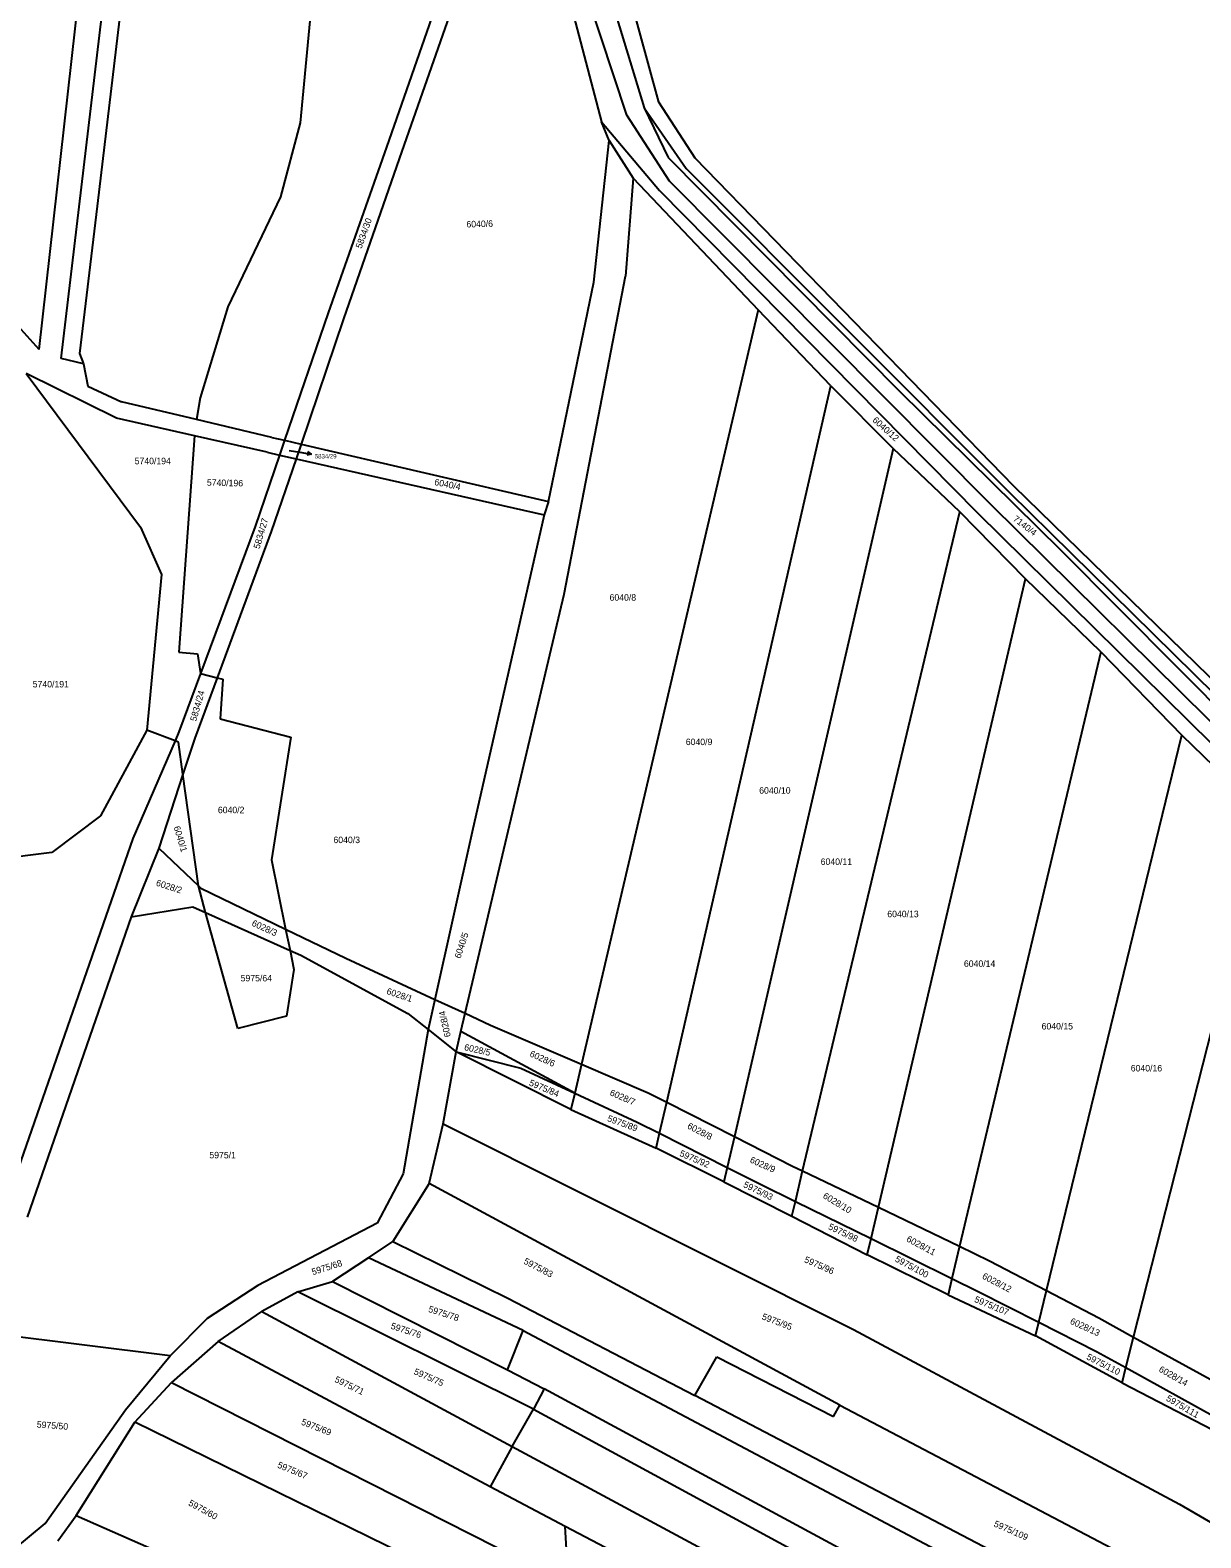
# Model space of a CAD drawing. Extents: x -593183 to -588034, y -1130415 to -1124994.
# Drawn here: x -590346.4 to -590039.8, y -1126549.7 to -1126155 of the extents above; entities that cross this region are included whole.
import ezdxf

# ---------------------------------------------------------------- set-up
doc = ezdxf.new("R2010")
doc.units = 0
for name, color, linetype in [('Vrstva 1', 7, 'Continuous'), ('Vrstva 16', 7, 'Continuous'), ('Vrstva 18', 7, 'Continuous'), ('Vrstva 25', 7, 'Continuous'), ('Vrstva 4', 7, 'Continuous')]:
    doc.layers.add(name, color=color, linetype=linetype)

msp = doc.modelspace()

# ---------------------------------------------------------------- linework, layer by layer
at = {"layer": 'Vrstva 1'}
for p, q in [((-590265.84, -1126076.33), (-590275.64, -1126179.3)), ((-590338.23, -1126240.93), (-590319.46, -1126082.97)), ((-590344.03, -1126238.58), (-590328.7, -1126102.59)), ((-590197.42, -1126136.39), (-590185.54, -1126175.35)), ((-590181.7, -1126173.88), (-590192.01, -1126136.22)), ((-590321.3, -1126138.05), (-590329.05, -1126203.28)), ((-590237.28, -1126140.31), (-590253.01, -1126185.63)), ((-590233.34, -1126141.88), (-590249.02, -1126186.72)), ((-590207.45, -1126138.35), (-590196.74, -1126179.04)), ((-590185.54, -1126175.35), (-590179.25, -1126188.35)), ((-590172.21, -1126188.53), (-590181.7, -1126173.88)), ((-590275.64, -1126179.3), (-590280.79, -1126198.64)), ((-590196.74, -1126179.04), (-590181.55, -1126196.95)), ((-590194.74, -1126183.94), (-590196.74, -1126179.04)), ((-590198.7, -1126220.97), (-590194.74, -1126183.94)), ((-590194.74, -1126183.94), (-590188.45, -1126193.72)), ((-590253.01, -1126185.63), (-590268.33, -1126229.06)), ((-590249.02, -1126186.72), (-590264.27, -1126230.63)), ((-590179.25, -1126188.35), (-590118.65, -1126249.54)), ((-590088.77, -1126274.43), (-590172.21, -1126188.53)), ((-590188.45, -1126193.72), (-590190.42, -1126219.38)), ((-590188.45, -1126193.72), (-590155.67, -1126228.2)), ((-590181.55, -1126196.95), (-590098.27, -1126281.38)), ((-590280.79, -1126198.64), (-590294.64, -1126227.47)), ((-590329.05, -1126203.28), (-590333.42, -1126239.65)), ((-590206.52, -1126302.67), (-590190.42, -1126219.38)), ((-590210.59, -1126278.41), (-590198.7, -1126220.97)), ((-590294.64, -1126227.47), (-590301.83, -1126251.29)), ((-590155.67, -1126228.2), (-590201.98, -1126425.69)), ((-590136.71, -1126248.13), (-590155.67, -1126228.2)), ((-590344.03, -1126238.58), (-590349.54, -1126232.51)), ((-590268.33, -1126229.06), (-590279.74, -1126262.39)), ((-590264.27, -1126230.63), (-590275.43, -1126263.39)), ((-590333.42, -1126239.65), (-590332.44, -1126242.34)), ((-590332.44, -1126242.34), (-590338.23, -1126240.93)), ((-590332.44, -1126242.34), (-590331.25, -1126248.19)), ((-590347.41, -1126244.87), (-590317.51, -1126285.09)), ((-590323.73, -1126256.61), (-590347.41, -1126244.87)), ((-590331.25, -1126248.19), (-590322.49, -1126252.29)), ((-590179.66, -1126435.65), (-590136.71, -1126248.13)), ((-590136.71, -1126248.13), (-590120.32, -1126264.53)), ((-590302.83, -1126256.95), (-590322.49, -1126252.29)), ((-590301.83, -1126251.29), (-590302.83, -1126256.95)), ((-590118.65, -1126249.54), (-590076.41, -1126291.13)), ((-590303.37, -1126261.21), (-590323.73, -1126256.61)), ((-590283.08, -1126261.62), (-590302.83, -1126256.95)), ((-590303.37, -1126261.21), (-590307.47, -1126317.85)), ((-590284.3, -1126265.51), (-590303.37, -1126261.21)), ((-590283.08, -1126261.62), (-590279.74, -1126262.39)), ((-590279.74, -1126262.39), (-590281.06, -1126266.24)), ((-590279.74, -1126262.39), (-590275.43, -1126263.39)), ((-590275.43, -1126263.39), (-590276.74, -1126267.22)), ((-590275.43, -1126263.39), (-590210.59, -1126278.41)), ((-590281.06, -1126266.24), (-590287.48, -1126284.98)), ((-590284.3, -1126265.51), (-590281.06, -1126266.24)), ((-590276.74, -1126267.22), (-590283.24, -1126286.3)), ((-590281.06, -1126266.24), (-590276.74, -1126267.22)), ((-590276.74, -1126267.22), (-590211.72, -1126281.93)), ((-590120.32, -1126264.53), (-590161.94, -1126444.66)), ((-590102.86, -1126281.14), (-590120.32, -1126264.53)), ((-589896.38, -1126461.69), (-590088.77, -1126274.43)), ((-590210.59, -1126278.41), (-590211.72, -1126281.93)), ((-590211.72, -1126281.93), (-590230.61, -1126364.86)), ((-590144.05, -1126453.68), (-590102.86, -1126281.14)), ((-590085.64, -1126298.68), (-590102.86, -1126281.14)), ((-590098.27, -1126281.38), (-589975.06, -1126402.84)), ((-590317.51, -1126285.09), (-590312, -1126297.53)), ((-590287.48, -1126284.98), (-590301.75, -1126323.42)), ((-590283.24, -1126286.3), (-590297.39, -1126324.57)), ((-590076.41, -1126291.13), (-590027.85, -1126339.99)), ((-590312, -1126297.53), (-590315.8, -1126338.3)), ((-590124.21, -1126463.2), (-590085.64, -1126298.68)), ((-590065.91, -1126317.81), (-590085.64, -1126298.68)), ((-590232.46, -1126412.41), (-590206.52, -1126302.67)), ((-590307.47, -1126317.85), (-590302.57, -1126318.31)), ((-590302.57, -1126318.31), (-590301.75, -1126323.42)), ((-590065.91, -1126317.81), (-590102.99, -1126473.39)), ((-590065.91, -1126317.81), (-590044.72, -1126339.57)), ((-590301.75, -1126323.42), (-590307.43, -1126338.72)), ((-590301.75, -1126323.42), (-590297.39, -1126324.57)), ((-590297.39, -1126324.57), (-590303.23, -1126340.35)), ((-590297.39, -1126324.57), (-590295.93, -1126324.95)), ((-590295.93, -1126324.95), (-590296.64, -1126335.27)), ((-590296.64, -1126335.27), (-590278.13, -1126340.07)), ((-590315.8, -1126338.3), (-590327.96, -1126360.73)), ((-590308.44, -1126341.05), (-590315.8, -1126338.3)), ((-590307.43, -1126338.72), (-590308.44, -1126341.05)), ((-590308.44, -1126341.05), (-590319.52, -1126366.62)), ((-590307.52, -1126341.39), (-590308.44, -1126341.05)), ((-590306.35, -1126349.82), (-590307.52, -1126341.39)), ((-590303.23, -1126340.35), (-590306.35, -1126349.82)), ((-590278.13, -1126340.07), (-590283.21, -1126372.21)), ((-590080.18, -1126484.98), (-590044.72, -1126339.57)), ((-590044.72, -1126339.57), (-590022.77, -1126360.97)), ((-590306.35, -1126349.82), (-590312.72, -1126369.16)), ((-590302.29, -1126379.03), (-590306.35, -1126349.82)), ((-590327.96, -1126360.73), (-590340.68, -1126370.34)), ((-590057.35, -1126497.18), (-590022.77, -1126360.97)), ((-590319.52, -1126366.62), (-590325.89, -1126385)), ((-590230.61, -1126364.86), (-590240.39, -1126408.75)), ((-590340.68, -1126370.34), (-590355.59, -1126372.18)), ((-590312.72, -1126369.16), (-590319.92, -1126387.12)), ((-590312.72, -1126369.16), (-590302.29, -1126379.03)), ((-590283.21, -1126372.21), (-590279.47, -1126390.36)), ((-590302.29, -1126379.03), (-590301.68, -1126379.61)), ((-590300.47, -1126386.02), (-590302.29, -1126379.03)), ((-590301.68, -1126379.61), (-590279.47, -1126390.36)), ((-590325.89, -1126385), (-590353.21, -1126463.63)), ((-590319.92, -1126387.12), (-590303.75, -1126384.55)), ((-590303.75, -1126384.55), (-590300.47, -1126386.02)), ((-590300.47, -1126386.02), (-590278.32, -1126395.93)), ((-590291.98, -1126416.38), (-590300.47, -1126386.02)), ((-590319.92, -1126387.12), (-590347.15, -1126465.78)), ((-590279.47, -1126390.36), (-590263.69, -1126398)), ((-590279.47, -1126390.36), (-590278.32, -1126395.93)), ((-590278.32, -1126395.93), (-590275.51, -1126397.19)), ((-590278.32, -1126395.93), (-590277.28, -1126400.98)), ((-590275.51, -1126397.19), (-590247.46, -1126412.43)), ((-590263.69, -1126398), (-590240.39, -1126408.75)), ((-590277.28, -1126400.98), (-590279.26, -1126413.13)), ((-590240.39, -1126408.75), (-590242.15, -1126416.65)), ((-590240.39, -1126408.75), (-590232.46, -1126412.41)), ((-590279.26, -1126413.13), (-590291.98, -1126416.38)), ((-590247.46, -1126412.43), (-590242.15, -1126416.65)), ((-590233.59, -1126417.21), (-590232.46, -1126412.41)), ((-590232.46, -1126412.41), (-590225.77, -1126415.49)), ((-590242.15, -1126416.65), (-590248.68, -1126454.46)), ((-590242.15, -1126416.65), (-590234.83, -1126422.47)), ((-590234.83, -1126422.47), (-590233.59, -1126417.21)), ((-590203.76, -1126433.29), (-590233.59, -1126417.21)), ((-590225.77, -1126415.49), (-590201.98, -1126425.69)), ((-590238.21, -1126441.3), (-590234.83, -1126422.47)), ((-590234.83, -1126422.47), (-590217.83, -1126426.76)), ((-590204.76, -1126437.57), (-590234.83, -1126422.47)), ((-590201.98, -1126425.69), (-590203.76, -1126433.29)), ((-590201.98, -1126425.69), (-590184.47, -1126433.2)), ((-590217.83, -1126426.76), (-590203.76, -1126433.29)), ((-590203.76, -1126433.29), (-590204.76, -1126437.57)), ((-590203.76, -1126433.29), (-590187.42, -1126440.87)), ((-590184.47, -1126433.2), (-590179.66, -1126435.65)), ((-590204.76, -1126437.57), (-590182.43, -1126447.74)), ((-590181.53, -1126443.83), (-590179.66, -1126435.65)), ((-590179.66, -1126435.65), (-590161.94, -1126444.66)), ((-590241.87, -1126456.95), (-590238.21, -1126441.3)), ((-590238.21, -1126441.3), (-590130.73, -1126495.18)), ((-590187.42, -1126440.87), (-590181.53, -1126443.83)), ((-590182.43, -1126447.74), (-590181.53, -1126443.83)), ((-590181.53, -1126443.83), (-590163.81, -1126452.75)), ((-590161.94, -1126444.66), (-590163.81, -1126452.75)), ((-590161.94, -1126444.66), (-590146.7, -1126452.41)), ((-590164.68, -1126456.49), (-590182.43, -1126447.74)), ((-590163.81, -1126452.75), (-590164.68, -1126456.49)), ((-590163.81, -1126452.75), (-590155.1, -1126457.13)), ((-590146.7, -1126452.41), (-590144.05, -1126453.68)), ((-590145.95, -1126461.64), (-590144.05, -1126453.68)), ((-590144.05, -1126453.68), (-590124.21, -1126463.2)), ((-590248.68, -1126454.46), (-590255.46, -1126467.32)), ((-590241.87, -1126456.95), (-590251.43, -1126472.19)), ((-590134.29, -1126514.96), (-590241.87, -1126456.95)), ((-590164.68, -1126456.49), (-590146.88, -1126465.53)), ((-590155.1, -1126457.13), (-590145.95, -1126461.64)), ((-590146.88, -1126465.53), (-590145.95, -1126461.64)), ((-590145.95, -1126461.64), (-590126.13, -1126471.4)), ((-590146.88, -1126465.53), (-590127.13, -1126475.66)), ((-590126.13, -1126471.4), (-590124.21, -1126463.2)), ((-590124.21, -1126463.2), (-590102.99, -1126473.39)), ((-590255.46, -1126467.32), (-590286.78, -1126483.66)), ((-590257.79, -1126476.43), (-590251.43, -1126472.19)), ((-590251.43, -1126472.19), (-590221.24, -1126487.01)), ((-590127.13, -1126475.66), (-590126.13, -1126471.4)), ((-590126.13, -1126471.4), (-590104.96, -1126481.83)), ((-590102.99, -1126473.39), (-590104.96, -1126481.83)), ((-590102.99, -1126473.39), (-590095.1, -1126477.18)), ((-590257.79, -1126476.43), (-590267.22, -1126482.62)), ((-590217.28, -1126495.47), (-590257.79, -1126476.43)), ((-590105.97, -1126486.13), (-590127.13, -1126475.66)), ((-590095.1, -1126477.18), (-590080.18, -1126484.98)), ((-590286.78, -1126483.66), (-590300.06, -1126492.28)), ((-590276.27, -1126485.31), (-590285.73, -1126490.44)), ((-590276.27, -1126485.31), (-590267.22, -1126482.62)), ((-590214.57, -1126516.08), (-590276.27, -1126485.31)), ((-590267.22, -1126482.62), (-590221.37, -1126505.77)), ((-590104.96, -1126481.83), (-590105.97, -1126486.13)), ((-590104.96, -1126481.83), (-590098.07, -1126485.22)), ((-590098.07, -1126485.22), (-590082.2, -1126493.25)), ((-590082.2, -1126493.25), (-590080.18, -1126484.98)), ((-590080.18, -1126484.98), (-590066.46, -1126492.16)), ((-590221.24, -1126487.01), (-590172.25, -1126512.43)), ((-590105.97, -1126486.13), (-590083.08, -1126496.87)), ((-590300.06, -1126492.28), (-590309.75, -1126502.1)), ((-590297.18, -1126498.36), (-590285.73, -1126490.44)), ((-590285.73, -1126490.44), (-590220.1, -1126525.78)), ((-590083.08, -1126496.87), (-590082.2, -1126493.25)), ((-590082.2, -1126493.25), (-590067.06, -1126500.91)), ((-590066.46, -1126492.16), (-590057.35, -1126497.18)), ((-590309.75, -1126502.1), (-590358.2, -1126496.04)), ((-590221.37, -1126505.77), (-590217.28, -1126495.47)), ((-590217.28, -1126495.47), (-590096.4, -1126559.52)), ((-590130.73, -1126495.18), (-590045.32, -1126540.92)), ((-590060.38, -1126509.13), (-590083.08, -1126496.87)), ((-590059.37, -1126505.15), (-590057.35, -1126497.18)), ((-590057.35, -1126497.18), (-590033.64, -1126510.23)), ((-590297.18, -1126498.36), (-590309.32, -1126509.09)), ((-590225.9, -1126536.34), (-590297.18, -1126498.36)), ((-590067.06, -1126500.91), (-590059.37, -1126505.15)), ((-590321.44, -1126516.25), (-590309.75, -1126502.1)), ((-590172.25, -1126512.43), (-590166.51, -1126502.38)), ((-590166.51, -1126502.38), (-590135.99, -1126517.93)), ((-590221.37, -1126505.77), (-590211.77, -1126510.73)), ((-590060.38, -1126509.13), (-590059.37, -1126505.15)), ((-590059.37, -1126505.15), (-590035.73, -1126518.2)), ((-590318.93, -1126519.41), (-590309.32, -1126509.09)), ((-590309.32, -1126509.09), (-590205.33, -1126561.72)), ((-590211.77, -1126510.73), (-590214.57, -1126516.08)), ((-590003.63, -1126622.97), (-590211.77, -1126510.73)), ((-590080.14, -1126560.68), (-590172.25, -1126512.43)), ((-590060.38, -1126509.13), (-590036.59, -1126521.49)), ((-590342.44, -1126546), (-590321.44, -1126516.25)), ((-590220.1, -1126525.78), (-590214.57, -1126516.08)), ((-590214.57, -1126516.08), (-590093.62, -1126581.52)), ((-590135.99, -1126517.93), (-590134.29, -1126514.96)), ((-590134.29, -1126514.96), (-590054.59, -1126556.92)), ((-590334.32, -1126543.87), (-590318.93, -1126519.41)), ((-590216.64, -1126569.59), (-590318.93, -1126519.41)), ((-590220.1, -1126525.78), (-590225.9, -1126536.34)), ((-590220.1, -1126525.78), (-590138.94, -1126569.5)), ((-590206.27, -1126546.77), (-590225.9, -1126536.34)), ((-590339.12, -1126550.51), (-590334.32, -1126543.87)), ((-590334.32, -1126543.87), (-590292.43, -1126562.26)), ((-590045.32, -1126540.92), (-590003.59, -1126565.38)), ((-590367.45, -1126566.64), (-590342.44, -1126546)), ((-590205.33, -1126561.72), (-590206.27, -1126546.77)), ((-590147.67, -1126577.42), (-590206.27, -1126546.77))]:
    msp.add_line(p, q, dxfattribs=at)
at = {"layer": 'Vrstva 16'}
msp.add_line((-590278.51, -1126265.02), (-590275.78, -1126265.49), dxfattribs=at)
at = {"layer": 'Vrstva 25'}
msp.add_line((-590275.78, -1126265.49), (-590272.82, -1126266), dxfattribs=at)
msp.add_lwpolyline([(-590273.72, -1126265.34), (-590272.82, -1126266), (-590273.89, -1126266.32)], dxfattribs=at)
at = {"layer": 'Vrstva 4'}
for p, q in [((-590190.09, -1126177.3), (-590203.32, -1126137.32)), ((-590178.91, -1126194.56), (-590190.09, -1126177.3)), ((-590185.54, -1126175.35), (-590174.55, -1126191.23)), ((-590174.55, -1126191.23), (-590089.84, -1126276.02)), ((-590094.78, -1126279.2), (-590178.91, -1126194.56)), ((-590089.84, -1126276.02), (-589899.73, -1126463.45)), ((-589903.62, -1126468.02), (-590094.78, -1126279.2))]:
    msp.add_line(p, q, dxfattribs=at)

# ---------------------------------------------------------------- texts
at = {"layer": 'Vrstva 16'}
msp.add_text('5834/29', height=1.14, dxfattribs=at).set_placement((-590271.82, -1126267.14))
at = {"layer": 'Vrstva 18'}
for s, rotation, p in [('5834/30', 70.4157, (-590259.58, -1126212.32)), ('6040/6', 1.6044, (-590232.09, -1126206.68)), ('6040/12', 318.3394, (-590125.91, -1126257.34)), ('5740/196', 358.7572, (-590300.11, -1126274.27)), ('6040/4', 348.8253, (-590240.62, -1126274.09)), ('5834/27', 73.7197, (-590286.31, -1126290.95)), ('7140/4', 322.5814, (-590089.1, -1126283.29)), ('5834/24', 74.0642, (-590302.9, -1126336.1)), ('6040/1', 286.693, (-590308.81, -1126363.68)), ('6028/2', 342.1557, (-590313.56, -1126378.95)), ('6028/3', 335.359, (-590288.5, -1126389.39)), ('6040/5', 71.8228, (-590233.69, -1126398.19)), ('6028/1', 341.5723, (-590253.19, -1126407.3)), ('6028/4', 102.6225, (-590236.18, -1126418.43)), ('6028/5', 347.125, (-590232.81, -1126422.02)), ('6028/6', 335.5019, (-590215.71, -1126423.59)), ('5975/84', 337.5161, (-590215.86, -1126431.24)), ('6028/7', 336.5434, (-590194.72, -1126433.79)), ('5975/89', 340.0046, (-590195.36, -1126440.59)), ('6028/8', 332.3747, (-590174.43, -1126442.43)), ('5975/92', 336.8433, (-590176.44, -1126449.7)), ('6028/9', 336.0584, (-590158.03, -1126451.39)), ('5975/93', 334.0751, (-590159.76, -1126457.83)), ('6028/10', 328.9293, (-590138.92, -1126460.65)), ('5975/98', 334.7634, (-590137.5, -1126468.85)), ('6028/11', 331.9398, (-590117.03, -1126472.01)), ('5975/68', 17.6647, (-590272.33, -1126480.98)), ('5975/83', 332.3384, (-590217.29, -1126477.84)), ('5975/96', 336.3384, (-590143.79, -1126477.51)), ('5975/100', 331.8362, (-590120.02, -1126477.27)), ('6028/12', 332.4104, (-590097.19, -1126481.76)), ('5975/78', 342.2289, (-590242.23, -1126490.55)), ('5975/107', 337.1867, (-590099.23, -1126487.91)), ('5975/95', 339.1536, (-590154.88, -1126492.47)), ('6028/13', 335.5376, (-590074.17, -1126493.61)), ('5975/76', 341.7728, (-590252.07, -1126494.95)), ('5975/110', 332.9044, (-590069.87, -1126502.91)), ('6028/14', 330.5938, (-590050.93, -1126506.1)), ('5975/71', 334.0751, (-590266.81, -1126508.82)), ('5975/75', 336.3977, (-590246.05, -1126506.82)), ('5975/111', 329.6993, (-590049.01, -1126513.69)), ('5975/50', 355.8563, (-590344.69, -1126520.86)), ('5975/69', 338.5714, (-590275.53, -1126520.04)), ('5975/67', 337.5978, (-590281.78, -1126531.29)), ('5975/60', 331.295, (-590305.09, -1126541.13)), ('5975/109', 336.3241, (-590094.15, -1126546.67))]:
    msp.add_text(s, height=1.7, rotation=rotation, dxfattribs=at).set_placement(p)
for s, height, p in [('5740/194', 1.7, (-590319.01, -1126268.65)), ('5834/29', 0.1, (-590278.51, -1126265.02)), ('6040/8', 1.7, (-590194.62, -1126304.38)), ('5740/191', 1.7, (-590345.71, -1126327.09)), ('6040/9', 1.7, (-590174.65, -1126342.19)), ('6040/10', 1.7, (-590155.43, -1126354.91)), ('6040/2', 1.7, (-590297.21, -1126360.02)), ('6040/3', 1.7, (-590266.94, -1126367.85)), ('6040/11', 1.7, (-590139.32, -1126373.56)), ('6040/13', 1.7, (-590121.88, -1126387.25)), ('6040/14', 1.7, (-590101.81, -1126400.25)), ('5975/64', 1.7, (-590291.25, -1126404.05)), ('6040/15', 1.7, (-590081.46, -1126416.64)), ('6040/16', 1.7, (-590058.11, -1126427.63)), ('5975/1', 1.7, (-590299.44, -1126450.38))]:
    msp.add_text(s, height=height, dxfattribs=at).set_placement(p)

doc.saveas('drawing.dxf')
